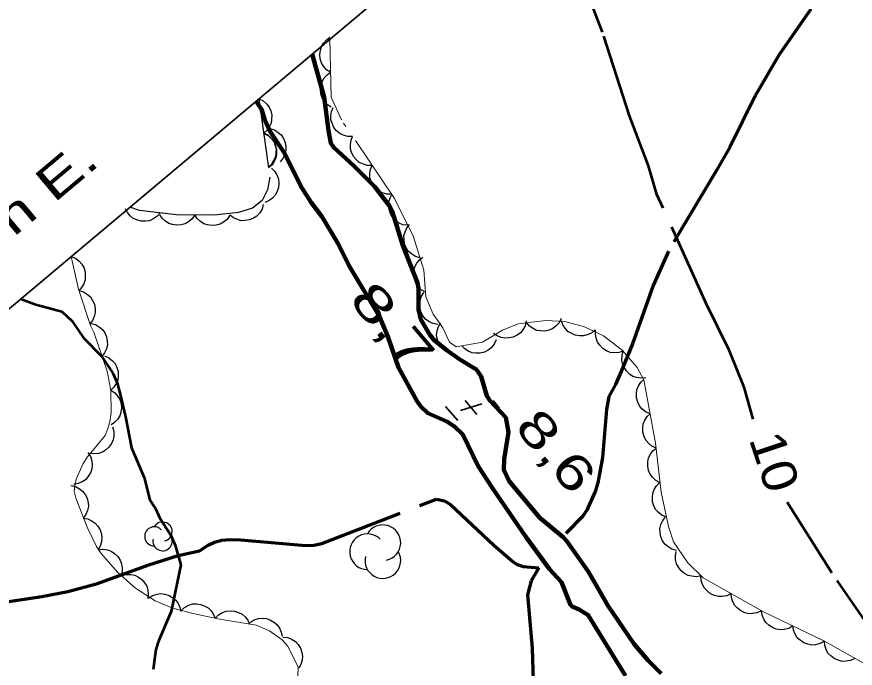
# Model space of a CAD drawing. Extents: x 386081 to 389416, y 5130568 to 5134082.
# Drawn here: x 387203.8 to 387275.8, y 5133873.3 to 5133929.3 of the extents above; entities that cross this region are included whole.
import ezdxf
from ezdxf.enums import TextEntityAlignment as Align

# ---------------------------------------------------------------- set-up
doc = ezdxf.new("R2010")
doc.units = 0
doc.header["$LTSCALE"] = 1.2
for name, pattern in [('DASH_DOUBLE_DOT', [9.2, 5, -1.2, 0.3, -1.2, 0.3, -1.2]), ('DOT_DASHED', [7.7, 5, -1.2, 0.3, -1.2]), ('LONG_DASHED', [7.5, 6, -1.5])]:
    doc.linetypes.add(name, pattern=pattern)
for name, color, linetype, lineweight in [('1', 7, 'Continuous', 53), ('22', 7, 'Continuous', 13), ('3', 7, 'Continuous', 140), ('4', 7, 'DASH_DOUBLE_DOT', 53), ('44', 7, 'Continuous', 25), ('60', 7, 'Continuous', 13), ('61', 7, 'Continuous', 13)]:
    doc.layers.add(name, color=color, linetype=linetype, lineweight=lineweight)

msp = doc.modelspace()

# ---------------------------------------------------------------- linework, layer by layer
at = {"layer": '1', "linetype": 'LONG_DASHED'}
for points in [[(387267.06, 5133894.7), (387266.3, 5133897.46), (387265.02, 5133900.57), (387263.02, 5133904.63), (387258.8, 5133914.01), (387258.07, 5133916.48), (387256.45, 5133920.75), (387254.11, 5133927.94), (387250.02, 5133938.88), (387247.88, 5133941.78)], [(387278.37, 5133874.9), (387273.82, 5133881.49), (387269.83, 5133887.8)]]:
    msp.add_lwpolyline(points, dxfattribs=at)
at = {"layer": '1'}
msp.add_lwpolyline([(387204.13, 5133905.03), (387205.45, 5133904.55), (387207.66, 5133903.95), (387208.55, 5133903.13), (387209.52, 5133901.68), (387211.09, 5133900.11), (387212.06, 5133898.66), (387212.42, 5133897.81), (387212.67, 5133896.84), (387213.15, 5133894.9), (387213.65, 5133892.24), (387214.74, 5133889.69), (387215.23, 5133887.76), (387215.71, 5133887.03), (387216.08, 5133886.18), (387217.04, 5133884.73), (387217.41, 5133883.88), (387217.9, 5133882.19), (387217.07, 5133878.18), (387215.99, 5133875.63), (387215.76, 5133874.9), (387215.52, 5133873.2)], dxfattribs=at)
at = {"layer": '22', "linetype": 'LONG_DASHED', "lineweight": 70}
for points in [[(387272.01, 5133929.94), (387269.26, 5133925.97), (387267.23, 5133922.47), (387265.05, 5133918.08), (387263.95, 5133916.11), (387259.78, 5133909.13), (387258.48, 5133906.19), (387256.69, 5133901.17), (387255.7, 5133898.73), (387255.23, 5133897.69), (387254.65, 5133896.66), (387254.46, 5133895.54), (387254.13, 5133891.42), (387253.71, 5133889.23), (387253.49, 5133888.48), (387252.77, 5133886.88), (387252.44, 5133886.37), (387250.96, 5133884.87)], [(387202.32, 5133878.93), (387205.95, 5133879.45), (387208.18, 5133879.88), (387210.73, 5133880.59), (387215.07, 5133882.15), (387217.67, 5133882.99), (387219.5, 5133883.38), (387220.25, 5133883.87), (387220.8, 5133884.12), (387221.43, 5133884.29), (387222.11, 5133884.37), (387223.01, 5133884.34), (387228.64, 5133883.84), (387229.32, 5133883.88), (387230.02, 5133884.03), (387239.86, 5133887.84), (387240.55, 5133887.69), (387241.05, 5133887.38), (387244.79, 5133883.88), (387246.44, 5133882.44), (387246.79, 5133882.21), (387247.31, 5133882.03), (387248.66, 5133881.93), (387247.98, 5133880.82), (387247.67, 5133879.61), (387248.09, 5133875.01), (387248.18, 5133871.21)]]:
    msp.add_lwpolyline(points, dxfattribs=at)
at = {"layer": '3', "lineweight": 35}
for p, q in [((387240.64, 5133895.8), (387241.68, 5133894.58)), ((387243.74, 5133896.01), (387241.92, 5133895.44)), ((387242.31, 5133896.3), (387243.32, 5133895.11))]:
    msp.add_line(p, q, dxfattribs=at)
at = {"layer": '3'}
msp.add_line((387244.64, 5133896.21), (387245.16, 5133895.59), dxfattribs=at)
at = {"layer": '4', "linetype": 'Continuous', "lineweight": 90}
for points in [[(387229.18, 5133926.07), (387230.21, 5133922.37), (387230.57, 5133919.5), (387230.78, 5133918.42), (387231.04, 5133918.04), (387232.77, 5133916.46), (387234.57, 5133914.66), (387235.8, 5133913.07), (387236.04, 5133912.57), (387236.98, 5133909.63), (387238.23, 5133906.42), (387238.3, 5133905.95), (387238.3, 5133904.12), (387238.52, 5133903.26), (387239.29, 5133901.94), (387239.65, 5133901.5), (387240.78, 5133900.59), (387241.87, 5133899.82), (387243.24, 5133899.01), (387243.34, 5133898.88), (387243.69, 5133898.36), (387244.17, 5133896.7), (387244.43, 5133896.3), (387245.81, 5133894.84), (387246.03, 5133893.57), (387245.66, 5133891.25), (387245.64, 5133890.34), (387246.09, 5133889.38), (387248.73, 5133886.23), (387250.74, 5133884.57), (387251.06, 5133884.21), (387252.93, 5133881.59), (387254.58, 5133878.7), (387256.85, 5133875.36), (387258.03, 5133873.97), (387259.16, 5133872.84)], [(387225.12, 5133920.38), (387224.81, 5133921.33), (387224.35, 5133922.01)], [(387256.09, 5133872.65), (387252.89, 5133877.87), (387252.11, 5133878.36), (387251.5, 5133878.61), (387251.36, 5133878.76), (387250.6, 5133880.69), (387249.57, 5133881.8), (387247.54, 5133884.59), (387244.66, 5133888.78), (387243.45, 5133890.67), (387242.13, 5133893.38), (387241.4, 5133894.07), (387240.75, 5133894.49), (387239.12, 5133895.21), (387238.52, 5133895.78), (387238.16, 5133896.28), (387236.58, 5133899.15), (387235.67, 5133901.8), (387234.92, 5133903.57), (387232.37, 5133907.83), (387231.38, 5133909.83), (387230, 5133912.12), (387229.09, 5133913.32), (387228.29, 5133914.59), (387226.73, 5133917.65), (387225.58, 5133919.41), (387225.12, 5133920.38)]]:
    msp.add_lwpolyline(points, dxfattribs=at)
at = {"layer": '44'}
for points in [[(387230.76, 5133924.51), (387230.41, 5133924.73), (387230.14, 5133925.04), (387229.97, 5133925.32), (387229.87, 5133925.66), (387229.83, 5133926.03), (387229.89, 5133926.41), (387229.97, 5133926.72), (387230.16, 5133927.02), (387230.4, 5133927.3), (387230.7, 5133927.51)], [(387230.82, 5133921.51), (387230.47, 5133921.73), (387230.2, 5133922.05), (387230.03, 5133922.32), (387229.93, 5133922.66), (387229.89, 5133923.03), (387229.95, 5133923.41), (387230.03, 5133923.72), (387230.22, 5133924.02), (387230.46, 5133924.3), (387230.76, 5133924.51)], [(387224.6, 5133922.23), (387224.98, 5133922.05), (387225.27, 5133921.77), (387225.48, 5133921.51), (387225.62, 5133921.19), (387225.7, 5133920.83), (387225.69, 5133920.45), (387225.65, 5133920.12), (387225.49, 5133919.8), (387225.28, 5133919.5), (387225.01, 5133919.26)], [(387232.65, 5133918.99), (387232.23, 5133918.99), (387231.84, 5133919.11), (387231.54, 5133919.25), (387231.28, 5133919.48), (387231.05, 5133919.77), (387230.89, 5133920.12), (387230.79, 5133920.43), (387230.78, 5133920.78), (387230.84, 5133921.15), (387230.97, 5133921.48)], [(387225.53, 5133919.68), (387225.93, 5133919.56), (387226.27, 5133919.34), (387226.52, 5133919.12), (387226.71, 5133918.82), (387226.85, 5133918.48), (387226.91, 5133918.1), (387226.92, 5133917.78), (387226.82, 5133917.44), (387226.67, 5133917.1), (387226.44, 5133916.82)], [(387225.01, 5133919.3), (387225.38, 5133919.13), (387225.88, 5133918.59), (387226.09, 5133917.93), (387226.04, 5133917.23), (387225.68, 5133916.62), (387225.42, 5133916.38)], [(387225.01, 5133919.26), (387225.39, 5133919.07), (387225.69, 5133918.8), (387225.9, 5133918.54), (387226.03, 5133918.22), (387226.12, 5133917.86), (387226.1, 5133917.47), (387226.06, 5133917.15), (387225.91, 5133916.83), (387225.7, 5133916.53), (387225.43, 5133916.29)], [(387234.33, 5133916.51), (387233.91, 5133916.51), (387233.52, 5133916.63), (387233.22, 5133916.76), (387232.96, 5133917), (387232.72, 5133917.28), (387232.57, 5133917.63), (387232.46, 5133917.94), (387232.46, 5133918.29), (387232.52, 5133918.66), (387232.65, 5133918.99)], [(387225.68, 5133916.28), (387225.98, 5133915.99), (387226.18, 5133915.63), (387226.29, 5133915.32), (387226.32, 5133914.97), (387226.29, 5133914.61), (387226.16, 5133914.25), (387226.01, 5133913.95), (387225.77, 5133913.7), (387225.47, 5133913.48), (387225.14, 5133913.33)], [(387236.01, 5133914.02), (387235.59, 5133914.02), (387235.2, 5133914.14), (387234.9, 5133914.28), (387234.63, 5133914.51), (387234.4, 5133914.79), (387234.24, 5133915.14), (387234.14, 5133915.45), (387234.14, 5133915.81), (387234.19, 5133916.17), (387234.33, 5133916.51)], [(387237.39, 5133911.36), (387236.97, 5133911.41), (387236.6, 5133911.58), (387236.32, 5133911.76), (387236.09, 5133912.03), (387235.9, 5133912.34), (387235.79, 5133912.71), (387235.73, 5133913.03), (387235.77, 5133913.38), (387235.88, 5133913.73), (387236.05, 5133914.05)], [(387224.98, 5133913.14), (387224.87, 5133912.74), (387224.64, 5133912.4), (387224.43, 5133912.15), (387224.13, 5133911.96), (387223.79, 5133911.82), (387223.41, 5133911.76), (387223.09, 5133911.75), (387222.75, 5133911.85), (387222.41, 5133912), (387222.13, 5133912.22)], [(387216.11, 5133912.42), (387215.84, 5133912.11), (387215.5, 5133911.89), (387215.2, 5133911.75), (387214.85, 5133911.7), (387214.48, 5133911.71), (387214.11, 5133911.82), (387213.81, 5133911.94), (387213.54, 5133912.17), (387213.3, 5133912.45), (387213.13, 5133912.77)], [(387219.1, 5133912.25), (387218.87, 5133911.9), (387218.55, 5133911.65), (387218.26, 5133911.48), (387217.92, 5133911.39), (387217.55, 5133911.36), (387217.18, 5133911.43), (387216.86, 5133911.52), (387216.57, 5133911.72), (387216.3, 5133911.97), (387216.1, 5133912.27)], [(387222.1, 5133912.22), (387221.87, 5133911.87), (387221.55, 5133911.62), (387221.26, 5133911.45), (387220.92, 5133911.36), (387220.55, 5133911.34), (387220.18, 5133911.4), (387219.86, 5133911.49), (387219.57, 5133911.69), (387219.3, 5133911.95), (387219.1, 5133912.25)], [(387238.44, 5133908.56), (387238.04, 5133908.68), (387237.7, 5133908.9), (387237.45, 5133909.12), (387237.26, 5133909.42), (387237.12, 5133909.76), (387237.07, 5133910.14), (387237.06, 5133910.47), (387237.16, 5133910.81), (387237.32, 5133911.14), (387237.54, 5133911.42)], [(387208.46, 5133908.67), (387208.85, 5133908.52), (387209.17, 5133908.27), (387209.4, 5133908.03), (387209.56, 5133907.72), (387209.67, 5133907.37), (387209.69, 5133906.98), (387209.68, 5133906.66), (387209.55, 5133906.33), (387209.37, 5133906.01), (387209.12, 5133905.74)], [(387238.9, 5133905.61), (387238.54, 5133905.82), (387238.26, 5133906.12), (387238.07, 5133906.39), (387237.96, 5133906.72), (387237.9, 5133907.09), (387237.94, 5133907.47), (387238, 5133907.79), (387238.18, 5133908.1), (387238.41, 5133908.38), (387238.69, 5133908.61)], [(387209.13, 5133905.75), (387209.54, 5133905.63), (387209.88, 5133905.42), (387210.13, 5133905.2), (387210.32, 5133904.91), (387210.47, 5133904.57), (387210.53, 5133904.19), (387210.54, 5133903.86), (387210.45, 5133903.52), (387210.3, 5133903.19), (387210.08, 5133902.9)], [(387239.96, 5133902.83), (387239.55, 5133902.91), (387239.19, 5133903.09), (387238.92, 5133903.28), (387238.7, 5133903.56), (387238.53, 5133903.88), (387238.43, 5133904.26), (387238.39, 5133904.58), (387238.45, 5133904.93), (387238.57, 5133905.28), (387238.76, 5133905.58)], [(387241.49, 5133900.26), (387241.08, 5133900.32), (387240.71, 5133900.5), (387240.43, 5133900.68), (387240.21, 5133900.94), (387240.02, 5133901.26), (387239.92, 5133901.63), (387239.86, 5133901.95), (387239.91, 5133902.3), (387240.02, 5133902.66), (387240.2, 5133902.97)], [(387247.56, 5133903.14), (387247.47, 5133902.73), (387247.27, 5133902.38), (387247.06, 5133902.12), (387246.78, 5133901.92), (387246.45, 5133901.75), (387246.07, 5133901.68), (387245.74, 5133901.65), (387245.4, 5133901.73), (387245.06, 5133901.86), (387244.76, 5133902.07)], [(387250.58, 5133903.35), (387250.39, 5133902.98), (387250.11, 5133902.68), (387249.85, 5133902.48), (387249.53, 5133902.35), (387249.17, 5133902.27), (387248.78, 5133902.28), (387248.46, 5133902.33), (387248.15, 5133902.49), (387247.84, 5133902.7), (387247.61, 5133902.97)], [(387253.5, 5133902.38), (387253.18, 5133902.1), (387252.81, 5133901.94), (387252.49, 5133901.85), (387252.14, 5133901.85), (387251.77, 5133901.92), (387251.43, 5133902.08), (387251.15, 5133902.24), (387250.91, 5133902.51), (387250.72, 5133902.82), (387250.6, 5133903.16)], [(387210.16, 5133902.93), (387210.56, 5133902.83), (387210.91, 5133902.61), (387211.16, 5133902.4), (387211.36, 5133902.11), (387211.51, 5133901.77), (387211.57, 5133901.39), (387211.59, 5133901.07), (387211.5, 5133900.73), (387211.35, 5133900.39), (387211.14, 5133900.1)], [(387255.91, 5133900.55), (387255.52, 5133900.42), (387255.11, 5133900.41), (387254.78, 5133900.44), (387254.46, 5133900.58), (387254.15, 5133900.77), (387253.89, 5133901.05), (387253.69, 5133901.31), (387253.57, 5133901.65), (387253.51, 5133902.01), (387253.53, 5133902.37)], [(387244.98, 5133901.52), (387244.81, 5133901.14), (387244.55, 5133900.84), (387244.3, 5133900.62), (387243.98, 5133900.47), (387243.62, 5133900.38), (387243.24, 5133900.37), (387242.91, 5133900.4), (387242.59, 5133900.54), (387242.28, 5133900.75), (387242.03, 5133901)], [(387211.34, 5133900.15), (387211.72, 5133899.98), (387212.03, 5133899.72), (387212.25, 5133899.47), (387212.4, 5133899.15), (387212.5, 5133898.8), (387212.5, 5133898.41), (387212.47, 5133898.09), (387212.33, 5133897.76), (387212.13, 5133897.45), (387211.87, 5133897.2)], [(387257.85, 5133898.26), (387257.44, 5133898.21), (387257.04, 5133898.28), (387256.72, 5133898.38), (387256.43, 5133898.58), (387256.17, 5133898.84), (387255.97, 5133899.17), (387255.83, 5133899.46), (387255.79, 5133899.81), (387255.8, 5133900.18), (387255.9, 5133900.53)], [(387258.21, 5133895.17), (387257.82, 5133895.34), (387257.51, 5133895.6), (387257.29, 5133895.85), (387257.14, 5133896.17), (387257.05, 5133896.52), (387257.04, 5133896.91), (387257.07, 5133897.23), (387257.21, 5133897.56), (387257.41, 5133897.87), (387257.66, 5133898.12)], [(387211.88, 5133897.2), (387212.23, 5133896.97), (387212.49, 5133896.66), (387212.66, 5133896.38), (387212.76, 5133896.04), (387212.79, 5133895.67), (387212.73, 5133895.29), (387212.65, 5133894.98), (387212.46, 5133894.68), (387212.21, 5133894.4), (387211.91, 5133894.2)], [(387258.75, 5133892.22), (387258.37, 5133892.39), (387258.06, 5133892.65), (387257.84, 5133892.9), (387257.69, 5133893.22), (387257.59, 5133893.57), (387257.58, 5133893.96), (387257.61, 5133894.28), (387257.75, 5133894.61), (387257.95, 5133894.92), (387258.21, 5133895.17)], [(387212.01, 5133894.05), (387212.13, 5133893.65), (387212.13, 5133893.24), (387212.08, 5133892.92), (387211.93, 5133892.6), (387211.72, 5133892.29), (387211.43, 5133892.04), (387211.16, 5133891.86), (387210.83, 5133891.75), (387210.46, 5133891.71), (387210.1, 5133891.74)], [(387259.07, 5133889.24), (387258.7, 5133889.43), (387258.41, 5133889.71), (387258.21, 5133889.97), (387258.08, 5133890.3), (387258, 5133890.66), (387258.02, 5133891.04), (387258.07, 5133891.37), (387258.23, 5133891.68), (387258.45, 5133891.98), (387258.72, 5133892.22)], [(387209.91, 5133891.85), (387210.14, 5133891.49), (387210.24, 5133891.1), (387210.29, 5133890.78), (387210.24, 5133890.43), (387210.12, 5133890.08), (387209.91, 5133889.76), (387209.7, 5133889.5), (387209.41, 5133889.31), (387209.07, 5133889.16), (387208.71, 5133889.1)], [(387208.44, 5133889), (387208.85, 5133888.91), (387209.2, 5133888.71), (387209.46, 5133888.51), (387209.67, 5133888.23), (387209.84, 5133887.9), (387209.92, 5133887.52), (387209.95, 5133887.2), (387209.88, 5133886.86), (387209.74, 5133886.51), (387209.54, 5133886.21)], [(387259.61, 5133886.29), (387259.22, 5133886.45), (387258.91, 5133886.7), (387258.68, 5133886.95), (387258.53, 5133887.26), (387258.42, 5133887.61), (387258.41, 5133888), (387258.43, 5133888.32), (387258.56, 5133888.65), (387258.75, 5133888.97), (387259, 5133889.23)], [(387209.49, 5133886.19), (387209.9, 5133886.13), (387210.27, 5133885.95), (387210.54, 5133885.77), (387210.77, 5133885.51), (387210.96, 5133885.19), (387211.07, 5133884.82), (387211.12, 5133884.5), (387211.07, 5133884.15), (387210.96, 5133883.79), (387210.78, 5133883.48)], [(387260.47, 5133883.42), (387260.07, 5133883.53), (387259.72, 5133883.75), (387259.47, 5133883.96), (387259.28, 5133884.25), (387259.13, 5133884.59), (387259.07, 5133884.97), (387259.05, 5133885.3), (387259.14, 5133885.64), (387259.3, 5133885.98), (387259.51, 5133886.26)], [(387210.78, 5133883.48), (387211.2, 5133883.53), (387211.6, 5133883.46), (387211.91, 5133883.36), (387212.21, 5133883.16), (387212.47, 5133882.9), (387212.67, 5133882.58), (387212.81, 5133882.28), (387212.86, 5133881.93), (387212.85, 5133881.56), (387212.75, 5133881.21)], [(387262.6, 5133881.25), (387262.2, 5133881.16), (387261.79, 5133881.2), (387261.47, 5133881.27), (387261.16, 5133881.44), (387260.87, 5133881.67), (387260.65, 5133881.98), (387260.48, 5133882.26), (387260.4, 5133882.6), (387260.38, 5133882.97), (387260.44, 5133883.33)], [(387212.8, 5133881.26), (387213.2, 5133881.36), (387213.61, 5133881.35), (387213.93, 5133881.29), (387214.25, 5133881.13), (387214.54, 5133880.91), (387214.79, 5133880.62), (387214.96, 5133880.34), (387215.06, 5133880), (387215.1, 5133879.63), (387215.05, 5133879.28)], [(387265.18, 5133879.72), (387264.8, 5133879.53), (387264.4, 5133879.47), (387264.07, 5133879.46), (387263.73, 5133879.55), (387263.4, 5133879.7), (387263.1, 5133879.94), (387262.87, 5133880.17), (387262.71, 5133880.49), (387262.6, 5133880.84), (387262.57, 5133881.2)], [(387215.12, 5133879.33), (387215.47, 5133879.56), (387215.86, 5133879.67), (387216.18, 5133879.72), (387216.53, 5133879.67), (387216.88, 5133879.56), (387217.21, 5133879.35), (387217.46, 5133879.15), (387217.66, 5133878.86), (387217.81, 5133878.52), (387217.88, 5133878.17)], [(387267.79, 5133878.24), (387267.41, 5133878.05), (387267.01, 5133877.99), (387266.68, 5133877.98), (387266.34, 5133878.06), (387266, 5133878.22), (387265.71, 5133878.46), (387265.48, 5133878.69), (387265.32, 5133879.01), (387265.21, 5133879.36), (387265.18, 5133879.72)], [(387217.91, 5133878.25), (387218.21, 5133878.53), (387218.58, 5133878.71), (387218.89, 5133878.82), (387219.24, 5133878.83), (387219.61, 5133878.79), (387219.96, 5133878.64), (387220.25, 5133878.49), (387220.49, 5133878.23), (387220.71, 5133877.93), (387220.84, 5133877.59)], [(387220.83, 5133877.58), (387221.12, 5133877.88), (387221.47, 5133878.08), (387221.78, 5133878.21), (387222.13, 5133878.24), (387222.5, 5133878.21), (387222.86, 5133878.09), (387223.16, 5133877.95), (387223.42, 5133877.71), (387223.64, 5133877.42), (387223.8, 5133877.1)], [(387270.48, 5133876.93), (387270.12, 5133876.72), (387269.73, 5133876.62), (387269.4, 5133876.59), (387269.05, 5133876.66), (387268.71, 5133876.79), (387268.4, 5133877.01), (387268.15, 5133877.22), (387267.97, 5133877.53), (387267.83, 5133877.87), (387267.78, 5133878.23)], [(387223.84, 5133877.24), (387224.19, 5133877.46), (387224.58, 5133877.57), (387224.91, 5133877.61), (387225.26, 5133877.56), (387225.61, 5133877.44), (387225.93, 5133877.24), (387226.18, 5133877.03), (387226.37, 5133876.74), (387226.52, 5133876.4), (387226.59, 5133876.04)], [(387273.19, 5133875.63), (387272.83, 5133875.42), (387272.43, 5133875.32), (387272.1, 5133875.29), (387271.76, 5133875.36), (387271.41, 5133875.49), (387271.1, 5133875.71), (387270.85, 5133875.92), (387270.67, 5133876.23), (387270.54, 5133876.57), (387270.48, 5133876.93)], [(387226.68, 5133875.98), (387227.09, 5133875.93), (387227.46, 5133875.77), (387227.74, 5133875.59), (387227.98, 5133875.33), (387228.17, 5133875.01), (387228.29, 5133874.65), (387228.35, 5133874.33), (387228.31, 5133873.98), (387228.21, 5133873.62), (387228.03, 5133873.31)], [(387275.8, 5133874.15), (387275.43, 5133873.97), (387275.03, 5133873.9), (387274.7, 5133873.89), (387274.36, 5133873.98), (387274.02, 5133874.13), (387273.72, 5133874.37), (387273.49, 5133874.6), (387273.33, 5133874.91), (387273.22, 5133875.27), (387273.19, 5133875.63)]]:
    msp.add_lwpolyline(points, dxfattribs=at)
at = {"layer": '44', "linetype": 'DOT_DASHED', "lineweight": 13}
for points in [[(387243.82, 5133901.32), (387241.55, 5133900.92), (387240.98, 5133901.33), (387240.4, 5133902.55), (387239.58, 5133903.71), (387238.93, 5133905.2), (387238.77, 5133907.5), (387237.87, 5133910.38), (387236.24, 5133913.67), (387231.69, 5133920.42), (387230.8, 5133922.38), (387230.7, 5133927.34)], [(387208.46, 5133908.67), (387209.09, 5133905.88), (387210.13, 5133902.75), (387210.42, 5133902.18), (387211.58, 5133898.82), (387211.88, 5133897.17), (387211.9, 5133895.26), (387211.79, 5133894.47), (387211.6, 5133893.82), (387211.39, 5133893.3), (387209.87, 5133891.46), (387209.49, 5133890.88), (387208.91, 5133889.55), (387208.8, 5133888.99), (387208.74, 5133888.49), (387208.87, 5133887.91), (387209.85, 5133885.43), (387210.65, 5133883.76), (387211.06, 5133883.16), (387212.47, 5133881.54), (387214.01, 5133880.19), (387215.69, 5133879.09), (387217.11, 5133878.49), (387218.7, 5133878.07), (387221.07, 5133877.54), (387224.38, 5133877), (387225.51, 5133876.51), (387226.6, 5133875.74), (387227.06, 5133875.23), (387227.98, 5133873.41), (387227.92, 5133871.76)], [(387277.01, 5133873.47), (387273.18, 5133875.63), (387267.94, 5133878.15), (387262.78, 5133881.08), (387261.45, 5133882.36), (387260.22, 5133884.16), (387259.78, 5133885.47), (387259.17, 5133888.42), (387258.67, 5133892.65), (387257.67, 5133898.08), (387257.1, 5133899.13), (387255.81, 5133900.63), (387254.2, 5133901.86), (387252.56, 5133902.63), (387250.87, 5133903.09), (387249.24, 5133903.18), (387246.88, 5133902.88), (387245.52, 5133902.36), (387243.82, 5133901.32)]]:
    msp.add_lwpolyline(points, dxfattribs=at)
at = {"layer": '44', "linetype": 'DOT_DASHED'}
msp.add_lwpolyline([(387224.6, 5133922.23), (387225.54, 5133915.5), (387225.34, 5133914.41), (387224.87, 5133913.49), (387224.04, 5133912.84), (387222.86, 5133912.46), (387220.75, 5133912.23), (387217.51, 5133912.26), (387214.35, 5133912.63), (387213.51, 5133912.91)], dxfattribs=at)
at = {"layer": '44'}
for centre, radius, start, end in [((387216.325, 5133885.042), 0.826, 282.26917, 149.72626), ((387215.614, 5133884.629), 0.826, 44.11537, 269.80396), ((387235.25, 5133884.081), 1.532, 282.26917, 149.72626), ((387216.325, 5133884.216), 0.826, 166.93686, 29.62122), ((387233.932, 5133883.315), 1.532, 44.11537, 269.80396), ((387235.25, 5133882.549), 1.532, 166.93686, 29.62122)]:
    msp.add_arc(centre, radius, start, end, dxfattribs=at)
at = {"layer": '60', "lineweight": 35}
msp.add_lwpolyline([(386109.63, 5132985.69), (387380.72, 5134053.36), (389052.99, 5132062.51), (387781.9, 5130994.83)], close=True, dxfattribs=at)

# ---------------------------------------------------------------- texts
at = {"layer": '1', "width": 1.15}
msp.add_text('10', height=3, rotation=288.436, dxfattribs=at).set_placement((387267.475, 5133890.574), align=Align.CENTER)
at = {"layer": '3', "width": 1.5}
msp.add_text('    8,7', height=3, rotation=310.294, dxfattribs=at).set_placement((387232.788, 5133904.265), align=Align.CENTER)
at = {"layer": '3', "width": 1.4}
msp.add_text('8,6    ', height=3, rotation=310.294, dxfattribs=at).set_placement((387246.47, 5133893.97))
at = {"layer": '61', "width": 1.4}
msp.add_text('387 200 m E.', height=3, rotation=40.03, dxfattribs=at).set_placement((387198.26, 5133905.878), align=Align.CENTER)

doc.saveas('drawing.dxf')
